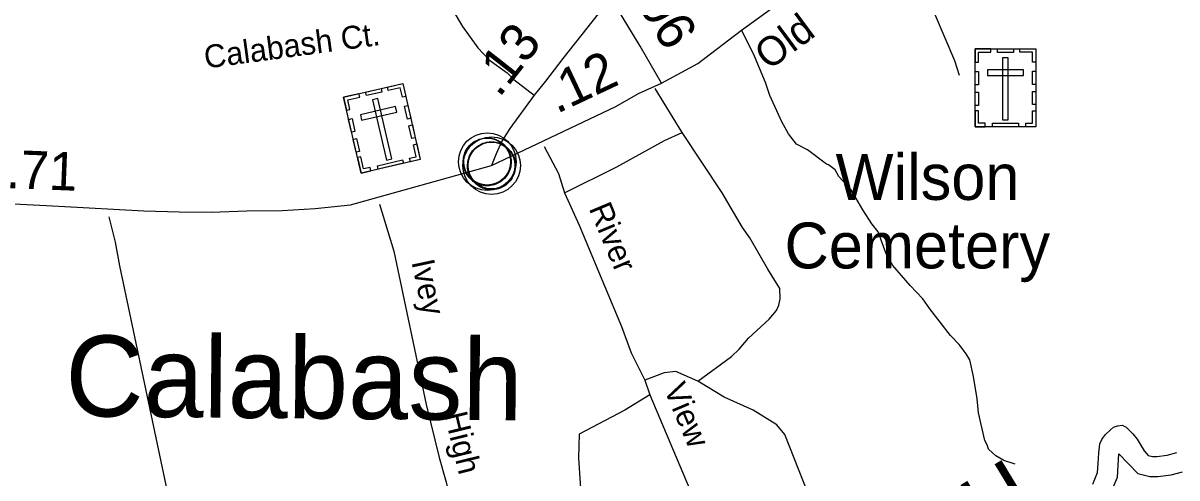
# Model space of a CAD drawing. Extents: x 2104537 to 2336408, y 34176 to 229611.
# Drawn here: x 2129867 to 2133644, y 50635 to 52123 of the extents above; entities that cross this region are included whole.
import ezdxf

# ---------------------------------------------------------------- set-up
doc = ezdxf.new("R2010")
doc.units = 0
for name, color, linetype in [('Exist Civil Demographics City Label', 7, 'Continuous'), ('Exist Civil Demographics Community CELL', 7, 'Continuous'), ('Exist Cultural Cemetery CELL', 7, 'Continuous'), ('Exist Cultural Cemetery Label', 7, 'Continuous'), ('Exist Hydrographic Buffer Line', 7, 'Continuous'), ('Exist Hydrographic River Shore', 7, 'Continuous'), ('Exist Hydrographic River Shore Label', 7, 'Continuous'), ('Exist Road Non-System Type 51', 7, 'Continuous'), ('Exist Road Non-System Type 51 Label', 7, 'Continuous'), ('Exist Road Primary NC Attributed', 7, 'Continuous'), ('Exist Road Primary NC Label', 7, 'Continuous'), ('Exist Road Primary NC Mileage Hundredths English Label', 7, 'Continuous'), ('Exist Road Secondary Mileage Hundredths English Label', 7, 'Continuous'), ('Exist Road Secondary Type 51 Attributed', 7, 'Continuous')]:
    doc.layers.add(name, color=color, linetype=linetype)

msp = doc.modelspace()

# ---------------------------------------------------------------- linework, layer by layer
at = {"layer": 'Exist Civil Demographics Community CELL'}
for points in [[(2131308.6, 51682.2), (2131309.6, 51687.8), (2131311.4, 51694.4), (2131314.3, 51701.6), (2131317.2, 51707.3), (2131320.6, 51713), (2131324.3, 51718.2), (2131328.3, 51722.5), (2131332.9, 51727.1), (2131338.4, 51731.7), (2131343.8, 51735.4), (2131348.7, 51738.2), (2131353.8, 51740.7), (2131359.2, 51743), (2131364.9, 51744.8), (2131369.2, 51746), (2131374, 51746.7), (2131378.2, 51747.4), (2131384.5, 51747.7), (2131389, 51747.6), (2131394.6, 51747.3), (2131399.5, 51746.6), (2131404.4, 51745.6), (2131409.5, 51744.2), (2131414.6, 51742.3), (2131421.3, 51739.3), (2131427.5, 51735.8), (2131432.6, 51732.3), (2131437.8, 51728.3), (2131441.1, 51725.1), (2131445.2, 51720.8), (2131449.1, 51716.1), (2131452.1, 51711.5), (2131455.3, 51706.5), (2131457.7, 51701.3), (2131459.8, 51696.3), (2131461.3, 51691.3), (2131462.6, 51686.7), (2131463.7, 51680.6), (2131464.3, 51675.9), (2131464.6, 51669.9), (2131464.4, 51664.1), (2131463.8, 51658.5), (2131462.9, 51653), (2131461.2, 51646.8), (2131459.4, 51641), (2131457.1, 51635.9), (2131453.9, 51629.9), (2131450.6, 51624.6), (2131447.2, 51619.9), (2131442.9, 51615.2), (2131437.7, 51610.2), (2131432.6, 51606.1), (2131427.6, 51602.6), (2131423.3, 51600.1), (2131416.5, 51596.9), (2131409.3, 51594.2), (2131403.4, 51592.7), (2131396.8, 51591.4), (2131392.4, 51590.9), (2131387.9, 51590.7), (2131382.3, 51590.7), (2131378, 51591.1), (2131372.4, 51591.8), (2131366.5, 51593.1), (2131361.9, 51594.4), (2131356.7, 51596.3), (2131352.1, 51598.3), (2131348.2, 51600.5), (2131341.4, 51604.6), (2131335.8, 51608.9), (2131330.9, 51613.4), (2131326.4, 51618.2), (2131323.3, 51622.2), (2131320.3, 51626.4), (2131316.2, 51633.5), (2131314.5, 51637), (2131312.7, 51641), (2131310.2, 51649.2), (2131308.6, 51656.3), (2131307.9, 51661.4), (2131307.6, 51667.7), (2131307.5, 51672.4), (2131308.1, 51678.9)], [(2131322.7, 51669.3), (2131323.7, 51674.9), (2131325.4, 51681.5), (2131328.4, 51688.7), (2131331.3, 51694.4), (2131334.6, 51700.2), (2131338.4, 51705.3), (2131342.3, 51709.7), (2131346.9, 51714.3), (2131352.5, 51718.8), (2131357.9, 51722.5), (2131362.8, 51725.4), (2131367.8, 51727.8), (2131373.3, 51730.1), (2131378.9, 51731.9), (2131383.3, 51733.1), (2131388.1, 51733.8), (2131392.2, 51734.6), (2131398.6, 51734.8), (2131403, 51734.7), (2131408.7, 51734.4), (2131413.6, 51733.7), (2131418.5, 51732.7), (2131423.5, 51731.3), (2131428.7, 51729.4), (2131435.3, 51726.5), (2131441.6, 51723), (2131446.7, 51719.4), (2131451.8, 51715.4), (2131455.1, 51712.3), (2131459.3, 51707.9), (2131463.1, 51703.2), (2131466.2, 51698.6), (2131469.3, 51693.6), (2131471.8, 51688.4), (2131473.8, 51683.4), (2131475.4, 51678.4), (2131476.7, 51673.8), (2131477.8, 51667.8), (2131478.4, 51663.1), (2131478.6, 51657.1), (2131478.5, 51651.3), (2131477.9, 51645.6), (2131476.9, 51640.1), (2131475.3, 51634), (2131473.4, 51628.1), (2131471.1, 51623), (2131468, 51617), (2131464.7, 51611.7), (2131461.2, 51607), (2131457, 51602.3), (2131451.7, 51597.3), (2131446.7, 51593.2), (2131441.7, 51589.8), (2131437.4, 51587.3), (2131430.6, 51584), (2131423.4, 51581.3), (2131417.5, 51579.8), (2131410.9, 51578.5), (2131406.4, 51578.1), (2131401.9, 51577.8), (2131396.4, 51577.8), (2131392.1, 51578.2), (2131386.4, 51579), (2131380.5, 51580.3), (2131375.9, 51581.6), (2131370.8, 51583.4), (2131366.2, 51585.4), (2131362.3, 51587.7), (2131355.4, 51591.7), (2131349.9, 51596), (2131345, 51600.5), (2131340.5, 51605.4), (2131337.3, 51609.3), (2131334.3, 51613.5), (2131330.2, 51620.6), (2131328.5, 51624.1), (2131326.8, 51628.2), (2131324.2, 51636.4), (2131322.7, 51643.4), (2131322, 51648.6), (2131321.7, 51654.9), (2131321.6, 51659.6), (2131322.2, 51666)]]:
    msp.add_lwpolyline(points, close=True, dxfattribs=at)
for centre, radius in [((2131386.2, 51669.8), 94.3), ((2131400.3, 51656.9), 94.3), ((2131386, 51670.1), 76.7), ((2131400, 51657.2), 76.7)]:
    msp.add_circle(centre, radius, dxfattribs=at)
at = {"layer": 'Exist Cultural Cemetery CELL'}
for points in [[(2132983, 52038.8), (2133182.1, 52038.8), (2133182.1, 51784.2), (2132983, 51784.2)], [(2132983, 51995.5), (2132994.4, 51995.5), (2132994.4, 52027.7), (2133034.9, 52027.6), (2133034.9, 52038.8), (2132983, 52038.8)], [(2133057.1, 52038.8), (2133108.9, 52038.8), (2133108.9, 52027.4), (2133057.1, 52027.4)], [(2133182.2, 51995.4), (2133170.8, 51995.4), (2133170.8, 52027.6), (2133130.3, 52027.6), (2133130.3, 52038.7), (2133182.2, 52038.7)], [(2133092, 52009.5), (2133073.4, 52009.5), (2133073.4, 51806.7), (2133092, 51806.7)], [(2132983, 51921.3), (2132983, 51964.6), (2132994.4, 51964.6), (2132994.4, 51921.3)], [(2133023.8, 51970.7), (2133023.8, 51952), (2133141.6, 51952), (2133141.6, 51970.7)], [(2133170.8, 51922.3), (2133170.8, 51965.7), (2133182.2, 51965.7), (2133182.2, 51922.3)], [(2130915.7, 51880.5), (2131109.7, 51925.3), (2131167, 51677.2), (2130973, 51632.4)], [(2130987.9, 51897.2), (2131038.4, 51908.8), (2131041, 51897.7), (2130990.5, 51886.1)], [(2131119.5, 51883.1), (2131108.5, 51880.5), (2131101.2, 51911.9), (2131061.7, 51902.8), (2131059.2, 51913.6), (2131109.8, 51925.3)], [(2130925.5, 51838.3), (2130936.5, 51840.9), (2130929.3, 51872.2), (2130968.8, 51881.4), (2130966.3, 51892.2), (2130915.7, 51880.5)], [(2131028.5, 51876.5), (2131010.3, 51872.3), (2131056, 51674.7), (2131074.2, 51678.9)], [(2132983, 51854.1), (2132983, 51897.4), (2132994.4, 51897.4), (2132994.4, 51854.1)], [(2133170.7, 51856.4), (2133170.7, 51899.7), (2133182.1, 51899.7), (2133182.1, 51856.4)], [(2130970.8, 51823.4), (2130975, 51805.2), (2131089.7, 51831.7), (2131085.5, 51849.9)], [(2131124.8, 51809.3), (2131115.1, 51851.5), (2131126.2, 51854.1), (2131135.9, 51811.9)], [(2133016.1, 51784.2), (2133016.1, 51795.7), (2132994.1, 51795.7), (2132994.1, 51836.1), (2132983, 51836.1), (2132983, 51784.2)], [(2133149, 51784.2), (2133149, 51795.6), (2133171, 51795.6), (2133171, 51836), (2133182.1, 51836), (2133182.1, 51784.2)], [(2130942.1, 51766.1), (2130932.4, 51808.3), (2130943.5, 51810.8), (2130953.2, 51768.6)], [(2131139.7, 51745.1), (2131129.9, 51787.3), (2131141, 51789.8), (2131150.7, 51747.6)], [(2133040.5, 51795.6), (2133125.3, 51795.6), (2133125.3, 51784.2), (2133040.5, 51784.2)], [(2130957.2, 51700.6), (2130947.5, 51742.8), (2130958.6, 51745.3), (2130968.3, 51703.1)], [(2131134.7, 51669.8), (2131132.1, 51680.9), (2131153.6, 51685.9), (2131144.5, 51725.3), (2131155.3, 51727.8), (2131167, 51677.2)], [(2131005.2, 51639.9), (2131002.6, 51651.1), (2130981.2, 51646.2), (2130972.1, 51685.5), (2130961.3, 51683), (2130972.9, 51632.5)], [(2131026.4, 51656.5), (2131109.1, 51675.6), (2131111.6, 51664.5), (2131029, 51645.4)]]:
    msp.add_lwpolyline(points, close=True, dxfattribs=at)
at = {"layer": 'Exist Hydrographic Buffer Line'}
for points in [[(2133428.5, 50588), (2133449.3, 50637.9), (2133454.2, 50714.2)], [(2133454.2, 50714.2), (2133516, 50649.9), (2133555.5, 50639.9), (2133581.9, 50639.4), (2133625, 50644.8), (2133662.5, 50654.8)]]:
    msp.add_lwpolyline(points, dxfattribs=at)
at = {"layer": 'Exist Hydrographic River Shore'}
for points in [[(2133400.4, 50764.3), (2133410.2, 50777.2), (2133426.2, 50792.7), (2133436.3, 50801.3), (2133449.1, 50805.3)], [(2133449.1, 50805.3), (2133451.1, 50806), (2133464.3, 50807.3), (2133478.3, 50801.5), (2133500.1, 50778.8), (2133514.2, 50761.4), (2133524.1, 50745.5), (2133536.5, 50723.3), (2133550.3, 50708.9), (2133564.3, 50705.3), (2133578.4, 50705.1), (2133612.3, 50709.3), (2133644.3, 50717.9)], [(2133368.7, 50614.9), (2133384.5, 50653), (2133386.4, 50682.5), (2133388.4, 50716.9), (2133392.2, 50746.4), (2133398.1, 50761), (2133400.4, 50764.3)]]:
    msp.add_lwpolyline(points, dxfattribs=at)
at = {"layer": 'Exist Road Non-System Type 51'}
msp.add_line((2132024.2, 51765.1), (2131935.8, 51908.9), dxfattribs=at)
for points in [[(2132709.3, 52456), (2132852.6, 52148.7), (2132915.4, 52001.2), (2132931.5, 51953.3)], [(2131250.4, 52217.8), (2131274.6, 52163.8), (2131304.8, 52112), (2131355.3, 52042.1), (2131393.3, 52002.4), (2131451.5, 51960.6), (2131473.7, 51938.8), (2131539.7, 51887)], [(2133115, 50679.9), (2133077.1, 50691.8), (2133050.9, 50707.7), (2133027, 50729.5), (2133022.7, 50743.7), (2133014.8, 50757.6), (2132994.2, 50847.6), (2132990.1, 50893.6), (2132977.8, 50967.3), (2132965.7, 51021.4), (2132953.6, 51041.3), (2132931.2, 51071.3), (2132903.3, 51101), (2132834.7, 51188.6), (2132812.7, 51220.6), (2132770.6, 51264.4), (2132714.1, 51330.1), (2132692.2, 51368.3), (2132665.7, 51440), (2132645.5, 51466), (2132615.6, 51511.8), (2132577.1, 51577.5), (2132537, 51621.3), (2132524.9, 51643.5), (2132502.9, 51659.4), (2132496.7, 51661.1), (2132434.6, 51708.9), (2132398.6, 51726.7), (2132372.3, 51760.6), (2132350.1, 51800.5), (2132311.7, 51886.5), (2132297.5, 51928.5), (2132257.3, 52022.1), (2132218.7, 52099.9)], [(2131639.1, 51567.4), (2131810.8, 51652.4), (2131966.3, 51739), (2132024.2, 51765.1)], [(2132075.8, 50951.3), (2132185.6, 51031.9), (2132211.4, 51056), (2132241.3, 51092.2), (2132309.1, 51154.5), (2132332.9, 51182.6), (2132340.8, 51200.5), (2132344.8, 51220.8), (2132344.5, 51254.6), (2132304.4, 51318.3), (2132246, 51420.2), (2132221.7, 51454.1), (2132155.3, 51567.6), (2132024.2, 51765.1)], [(2131572.5, 51719.3), (2131619.1, 51631.5), (2131639.1, 51567.4), (2131687.6, 51461.8), (2131770.4, 51264), (2131825.3, 51130.4), (2131857.4, 51044.4), (2131901.9, 50954.7)], [(2131033.4, 51530.9), (2131080, 51377.1), (2131186.4, 50875.6), (2131229, 50701.6), (2131251.4, 50621.7), (2131286, 50474), (2131302.2, 50434), (2131326.6, 50354.2), (2131373.3, 50222.3), (2131419.5, 50118.7), (2131476, 50018.9)], [(2130147.6, 51489), (2130168, 51406.9), (2130182.3, 51329.2), (2130350, 50533.8), (2130453.9, 50072.4), (2130600.9, 49358.8), (2130650, 49097.4), (2130672.7, 49013.3), (2130684.6, 48985.5), (2130724.9, 48915.4), (2130726.9, 48897.7), (2130717, 48863.4), (2130679.3, 48829.4), (2130668.2, 48820.8)], [(2132465.9, 50509), (2132360.8, 50776.8), (2132334.5, 50808.5), (2132256.4, 50856.3), (2132162.1, 50899.8), (2132075.8, 50951.3), (2132003.9, 50983.2), (2131965.7, 50979), (2131901.9, 50954.7)], [(2131901.9, 50954.7), (2131918.1, 50906.8), (2132081.9, 50519.4)], [(2131918.1, 50906.8), (2131836.4, 50856.5), (2131686.6, 50777.7), (2131685, 50699.6), (2131710.6, 50307.7), (2131426.5, 50392.6), (2131376.5, 50404.4), (2131302.2, 50434)]]:
    msp.add_lwpolyline(points, dxfattribs=at)
at = {"layer": 'Exist Road Primary NC Attributed'}
for points in [[(2131957.1, 51926.8), (2132076, 51991.5), (2132218.7, 52099.9), (2132709.3, 52456), (2132942.4, 52631.3), (2133944.1, 53353.6), (2134177.3, 53511.2), (2134833.4, 53926.7), (2135013.5, 54033.3), (2135331.4, 54237.4), (2135814.8, 54531.6)], [(2131400, 51657.2), (2131807.3, 51849.8), (2131881.3, 51892.7), (2131957.1, 51926.8)], [(2127682, 51351.3), (2127845.6, 51389.1), (2128045.9, 51436.5), (2128256, 51470.5), (2128381.8, 51485.3), (2128605.2, 51503.1), (2128849.1, 51520.8), (2129072.5, 51540.1), (2129204.2, 51547.5), (2129353.7, 51551.9), (2129479.5, 51547.5), (2129668.9, 51540.1), (2129984, 51523.8), (2130262.2, 51509), (2130377.6, 51506), (2130482.7, 51504.6), (2130599.6, 51509), (2130715.2, 51510.5), (2130822.6, 51516.6), (2130938.6, 51528.4), (2131400, 51657.2)]]:
    msp.add_lwpolyline(points, dxfattribs=at)
at = {"layer": 'Exist Road Secondary Type 51 Attributed'}
for points in [[(2131790.7, 52207.3), (2131633.2, 52007.6), (2131576.5, 51932.7), (2131539.7, 51887), (2131459.6, 51778.7), (2131434.4, 51737.3), (2131415.2, 51695.8), (2131400, 51657.2)], [(2131957.1, 51926.8), (2131887.2, 52048.2), (2131790.7, 52207.3)]]:
    msp.add_lwpolyline(points, dxfattribs=at)

# ---------------------------------------------------------------- texts
at = {"layer": 'Exist Civil Demographics City Label'}
msp.add_text('Calabash', height=265, rotation=359.4583, dxfattribs=at).set_placement((2130004.1, 50837.3))
at = {"layer": 'Exist Cultural Cemetery Label'}
for s, p in [('Wilson', (2132526.7, 51544.7)), ('Cemetery', (2132359.5, 51320.6))]:
    msp.add_text(s, height=150, dxfattribs=at).set_placement(p)
at = {"layer": 'Exist Hydrographic River Shore Label'}
msp.add_text('CALABASH', height=210, rotation=31.2809, dxfattribs=at).set_placement((2131917.7, 49747.7))
at = {"layer": 'Exist Road Non-System Type 51 Label'}
for s, rotation, p in [('Calabash Ct.', 7.6845, (2130464.2, 51974.3)), ('River', 292.7126, (2131717.9, 51517)), ('Ivey', 281.9864, (2131137.7, 51342.2)), ('View', 292.919, (2131962.9, 50927.1)), ('High', 283.7427, (2131245.3, 50842.1))]:
    msp.add_text(s, height=75, rotation=rotation, dxfattribs=at).set_placement(p)
at = {"layer": 'Exist Road Primary NC Label'}
msp.add_text('Old', height=95, rotation=36.4905, dxfattribs=at).set_placement((2132307.2, 51966.3))
at = {"layer": 'Exist Road Primary NC Mileage Hundredths English Label'}
for s, rotation, p in [('.12', 25.3084, (2131613.5, 51825.2)), ('.71', 357.7619, (2129809.7, 51583.6))]:
    msp.add_text(s, height=125, rotation=rotation, dxfattribs=at).set_placement(p)
at = {"layer": 'Exist Road Secondary Mileage Hundredths English Label'}
for s, rotation, p in [('.06', 301.2359, (2131852, 52225.3)), ('.13', 51.9189, (2131425.1, 51876.3))]:
    msp.add_text(s, height=125, rotation=rotation, dxfattribs=at).set_placement(p)

doc.saveas('drawing.dxf')
